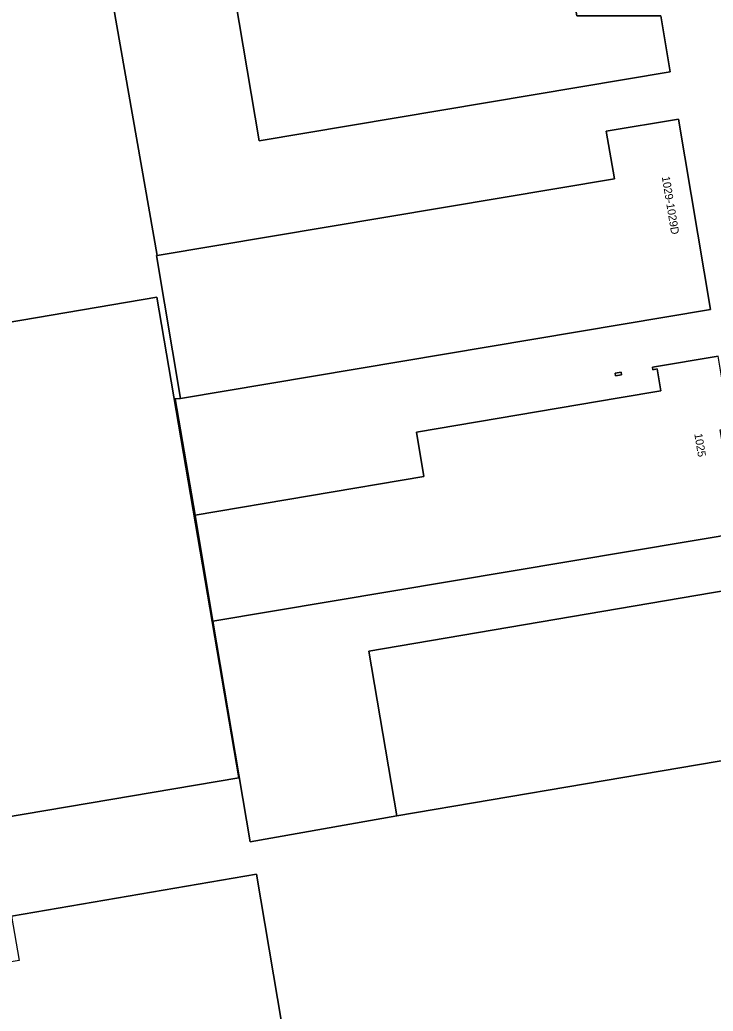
# Model space of a CAD drawing. Extents: x 154324 to 155744, y 382937 to 384188.
# Drawn here: x 154965.6 to 155052.1, y 383363.4 to 383487.3 of the extents above; entities that cross this region are included whole.
import ezdxf

# ---------------------------------------------------------------- set-up
doc = ezdxf.new("R2010")
doc.units = 0
for name, color, linetype in [('IMGEO_Erf', 7, 'Continuous'), ('IMGEO_Grasland_agrarisch', 7, 'Continuous'), ('IMGEO_Pand', 7, 'Continuous'), ('IMGEO_Pand_nummerreeks', 7, 'Continuous')]:
    doc.layers.add(name, color=color, linetype=linetype)

msp = doc.modelspace()

# ---------------------------------------------------------------- linework, layer by layer
at = {"layer": 'IMGEO_Erf'}
for points in [[(154949.33, 383647.91), (154982.71, 383457.88), (155039.8, 383467.45), (155038.78, 383473.41), (155047.8, 383474.93), (155051.8, 383451.13), (154985.61, 383440.02), (154984.95, 383439.95), (154987.44, 383425.44), (155016.02, 383430.26), (155015.09, 383435.8), (155040.41, 383440.11), (155045.61, 383440.97), (155045.15, 383443.7), (155044.6, 383443.61), (155044.55, 383443.94), (155052.78, 383445.3)], [(155056.45, 383423.4), (154989.66, 383412.19), (154994.32, 383384.62), (155012.63, 383387.85), (155009.13, 383408.44), (155057.8, 383416.71)]]:
    msp.add_lwpolyline(points, dxfattribs=at)
for points in [[(154995.44, 383472.21), (154985.47, 383531.41), (155036.82, 383540.02), (155036.98, 383539.02), (155026.77, 383537.29), (155028.46, 383527.3), (155038.97, 383527.26), (155040.29, 383519.29), (155030.1, 383517.6), (155031.75, 383507.66), (155042.27, 383507.55), (155043.62, 383499.58), (155033.41, 383497.85), (155035.1, 383487.83), (155045.59, 383487.82), (155046.76, 383480.85)], [(155040.64, 383443.29), (155040.69, 383442.97), (155039.94, 383442.84), (155039.88, 383443.16)]]:
    msp.add_lwpolyline(points, close=True, dxfattribs=at)
at = {"layer": 'IMGEO_Grasland_agrarisch'}
for points in [[(154886.01, 383668.1), (154936.69, 383370.6), (154936.7, 383370.54), (154939.6, 383371.04), (154941.3, 383371.33), (154964.54, 383375.32), (154995.11, 383380.56), (154999.88, 383352.45)], [(155069.43, 383341.54), (155066.21, 383389.86), (155065.71, 383396.48), (155059.76, 383395.85), (155012.63, 383387.85), (154994.32, 383384.62), (154989.66, 383412.19), (154987.44, 383425.44), (154984.95, 383439.95), (154985.61, 383440.02), (154982.63, 383457.87), (154982.71, 383457.88), (154949.33, 383647.91)]]:
    msp.add_lwpolyline(points, dxfattribs=at)
msp.add_lwpolyline([(154982.69, 383452.67), (154992.89, 383392.6), (154941.98, 383383.99), (154938.17, 383406.45), (154939.15, 383406.61), (154938.63, 383409.77), (154937.64, 383409.6), (154937.48, 383410.49), (154944.89, 383411.89), (154943.72, 383418.12), (154959.42, 383421.08), (154957.57, 383430.84), (154934.69, 383426.97), (154931.81, 383444.01)], close=True, dxfattribs=at)
at = {"layer": 'IMGEO_Pand'}
for points in [[(155036.98, 383539.02), (155036.82, 383540.02), (154985.47, 383531.41), (154995.44, 383472.21), (155046.76, 383480.85), (155045.59, 383487.82), (155035.1, 383487.83), (155033.41, 383497.85), (155043.62, 383499.58), (155042.27, 383507.55), (155031.75, 383507.66), (155030.1, 383517.6), (155040.29, 383519.29), (155038.97, 383527.26), (155028.46, 383527.3), (155026.77, 383537.29)], [(155047.8, 383474.93), (155038.78, 383473.41), (155039.8, 383467.45), (154982.71, 383457.88), (154982.63, 383457.87), (154985.61, 383440.02), (155051.8, 383451.13)], [(154982.69, 383452.67), (154931.81, 383444.01), (154934.69, 383426.97), (154957.57, 383430.84), (154959.42, 383421.08), (154943.72, 383418.12), (154944.89, 383411.89), (154937.48, 383410.49), (154937.64, 383409.6), (154938.63, 383409.77), (154939.15, 383406.61), (154938.17, 383406.45), (154941.98, 383383.99), (154992.89, 383392.6)], [(155054.94, 383432.38), (155053.67, 383432.17), (155053.01, 383436.1), (155054.28, 383436.31), (155052.78, 383445.3), (155044.55, 383443.94), (155044.6, 383443.61), (155045.15, 383443.7), (155045.61, 383440.97), (155040.41, 383440.11), (155015.09, 383435.8), (155016.02, 383430.26), (154987.44, 383425.44), (154989.66, 383412.19), (155056.45, 383423.4)], [(155040.69, 383442.97), (155040.64, 383443.29), (155039.88, 383443.16), (155039.94, 383442.84)], [(155057.8, 383416.71), (155009.13, 383408.44), (155012.63, 383387.85), (155059.76, 383395.85)], [(154995.11, 383380.56), (154964.54, 383375.32), (154965.47, 383369.78), (154944.93, 383366.27), (154944.99, 383365.87), (154948.75, 383343.78), (154960.04, 383345.69), (154959.97, 383346.09), (154969.22, 383347.65), (154969.28, 383347.3), (154999.88, 383352.45)]]:
    msp.add_lwpolyline(points, close=True, dxfattribs=at)

# ---------------------------------------------------------------- texts
at = {"layer": 'IMGEO_Pand_nummerreeks'}
for s, rotation, p in [('1029-1029D', 279.4053, (155045.72, 383467.71)), ('1025', 279.4298, (155049.78, 383435.58))]:
    msp.add_text(s, height=1, rotation=rotation, dxfattribs=at).set_placement(p)

doc.saveas('drawing.dxf')
